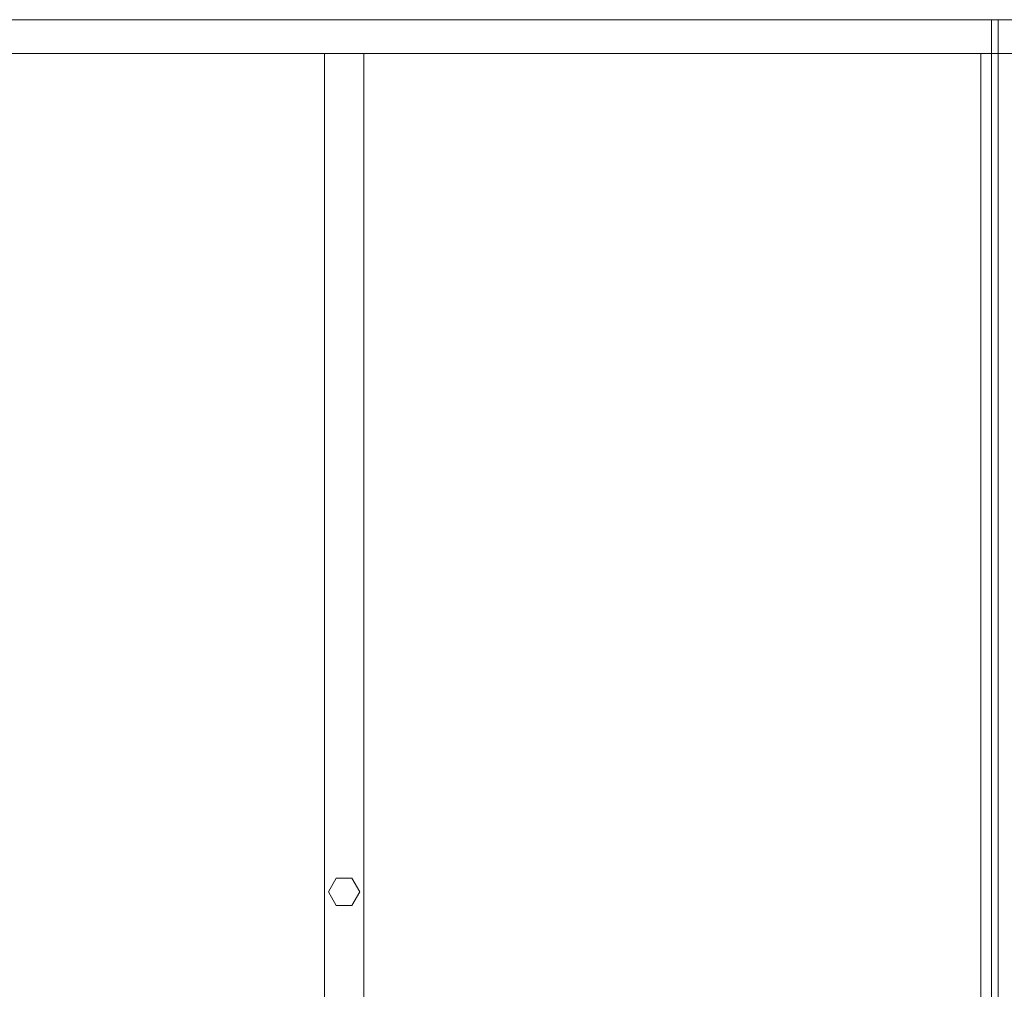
# Model space of a CAD drawing. Header units: millimetres. Extents: x -4395 to 65662, y -65530 to 6847.
# Tile 483 of 656: x 862 to 1736, y -32562 to -31700. Entities that reach past the tile are written whole.
import ezdxf

# ---------------------------------------------------------------- set-up
doc = ezdxf.new("R2010")
doc.units = ezdxf.units.MM
doc.layers.add('frontal_tolva', color=7, linetype='Continuous', lineweight=0)

msp = doc.modelspace()

# ---------------------------------------------------------------- linework, layer by layer
at = {"layer": 'frontal_tolva'}
for p, q in [((-1725, -31700), (1725, -31700)), ((1725, -31700), (1725, -32700)), ((1725, -31730), (1725, -31700)), ((1725, -31700), (1731, -31700)), ((1725, -31700), (1765, -31700)), ((1731, -32700), (1731, -31700)), ((-1725, -31730), (1725, -31730)), ((1132.5, -32700), (1132.5, -31730)), ((1132.5, -31730), (1167.5, -31730)), ((1167.5, -32700), (1167.5, -31730)), ((1715.5, -32700), (1715.5, -31730)), ((1715.5, -31730), (1750.5, -31730)), ((1725, -31730), (1765, -31730)), ((1136, -32475), (1143, -32462.876)), ((1143, -32462.876), (1157, -32462.876)), ((1157, -32462.876), (1164, -32475)), ((1143, -32487.124), (1136, -32475)), ((1164, -32475), (1157, -32487.124)), ((1157, -32487.124), (1143, -32487.124))]:
    msp.add_line(p, q, dxfattribs=at)

doc.saveas('drawing.dxf')
